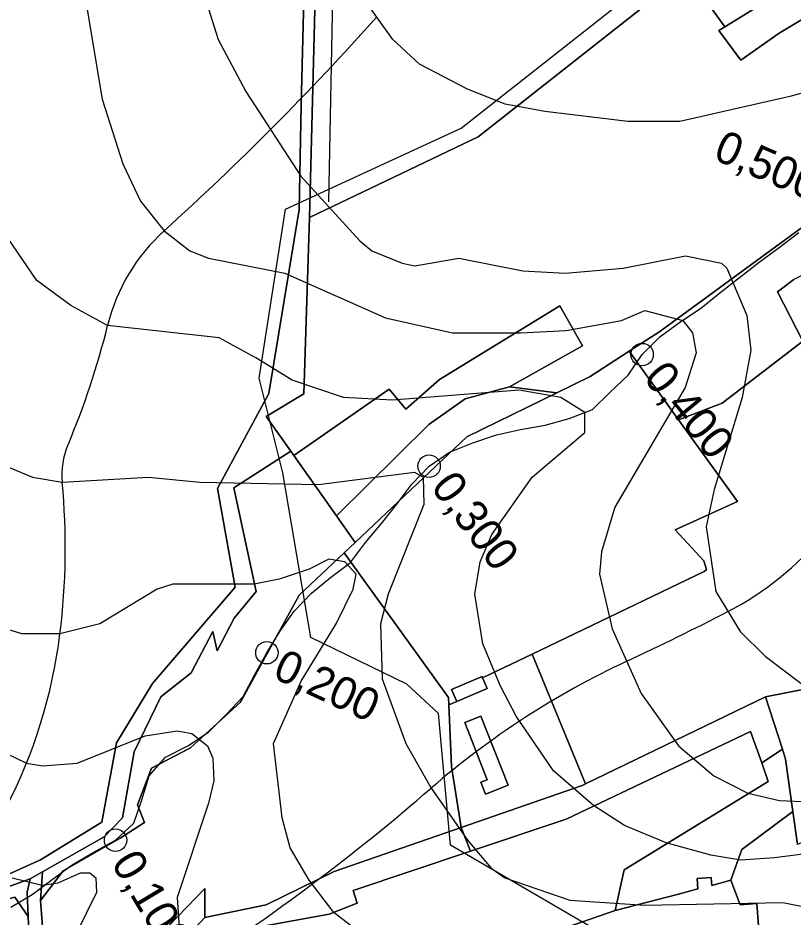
# Model space of a CAD drawing. Extents: x -510989 to -501240, y -1184665 to -1176098.
# Drawn here: x -510020.2 to -509708.8, y -1177731.8 to -1177370.4 of the extents above; entities that cross this region are included whole.
import ezdxf

# ---------------------------------------------------------------- set-up
doc = ezdxf.new("R2010")
doc.units = 0
for name, color, linetype in [('lesni_pozemek', 7, 'Continuous'), ('NAVRH_interakcni_prvky', 7, 'Continuous'), ('NAVRH_rozvodnice', 7, 'Continuous'), ('orna_puda', 7, 'Continuous'), ('ostatni_plocha_x_manipulacni_plocha', 7, 'Continuous'), ('ostatni_plocha_x_neplodna_puda', 7, 'Continuous'), ('ostatni_plocha_x_ostatni_komunikace', 7, 'Continuous'), ('STAV_systematicke_odvodneni', 7, 'Continuous'), ('trasovani_toku', 7, 'Continuous'), ('trvaly_travni_porost', 7, 'Continuous'), ('vrstevnice_01', 7, 'Continuous'), ('vrstevnice_02', 7, 'Continuous'), ('zastavena_plocha_a_nadvori', 7, 'Continuous'), ('zastavena_plocha_a_nadvori_x_spolecny_dvur', 7, 'Continuous')]:
    doc.layers.add(name, color=color, linetype=linetype)

msp = doc.modelspace()

# ---------------------------------------------------------------- linework, layer by layer
at = {"layer": 'lesni_pozemek'}
msp.add_lwpolyline([(-509697.38, -1177448.86), (-509762.27, -1177496.39), (-509774.65, -1177504.38), (-509790.33, -1177514.5), (-509803.69, -1177521.05), (-509822.77, -1177518.7), (-509793.37, -1177502.17), (-509802.43, -1177486.07), (-509850.77, -1177515.75), (-509864.33, -1177527.68), (-509871.08, -1177519.58), (-509909.37, -1177546.26), (-509910.59, -1177544.53), (-509920.45, -1177530.57), (-509905.31, -1177521.45), (-509903.04, -1177450.59), (-509835.36, -1177418.23), (-509751.69, -1177352.23), (-509736.13, -1177373.95), (-509738.62, -1177375.49), (-509729.77, -1177387.4), (-509714.36, -1177376.56), (-509636.26, -1177329.52)], dxfattribs=at)
msp.add_lwpolyline([(-509774.65, -1177504.38), (-509754.82, -1177531.88), (-509731.1, -1177564.78), (-509756.2, -1177576.17), (-509744.57, -1177588.61), (-509743.5, -1177592.06), (-509744.51, -1177592.95), (-509813.59, -1177626.16), (-509833.49, -1177635.63), (-509833.73, -1177635.07), (-509845.97, -1177640.31), (-509843.9, -1177645.16), (-509847.08, -1177646.52), (-509847.22, -1177643.51), (-509889.18, -1177585.43), (-509884.7, -1177581.2), (-509839.79, -1177538.76), (-509803.69, -1177521.05), (-509790.33, -1177514.5)], close=True, dxfattribs=at)
at = {"layer": 'NAVRH_interakcni_prvky'}
msp.add_line((-509892, -1177261.75), (-509895.38, -1177444.26), dxfattribs=at)
at = {"layer": 'NAVRH_rozvodnice'}
for centre, radius, start, end in [((-510726.34, -1176610.57), 1140.06, 312.13471, 318.23054), ((-509910.8, -1177512.04), 75.57, 132.1347, 166.1887), ((-510294.96, -1177417.6), 320.03, 337.1311, 346.1887), ((-509971.35, -1177554.1), 31.2, 157.1311, 185.3427), ((-510283.91, -1177583.33), 282.73, 352.9555, 5.3427), ((-509791.78, -1177499.16), 123.67, 297.3565, 320.3942), ((-510247.97, -1176617.45), 1116.4, 295.03102, 297.35654), ((-510207.31, -1177592.79), 205.55, 311.9981, 352.9555), ((-509632.39, -1177935.69), 338.48, 115.031, 130.9391), ((-510418.33, -1177029.63), 860.95, 302.83907, 310.93907)]:
    msp.add_arc(centre, radius, start, end, dxfattribs=at)
at = {"layer": 'orna_puda'}
for points in [[(-509643.81, -1177316.99), (-509736.13, -1177373.95), (-509751.69, -1177352.23), (-509835.36, -1177418.23), (-509903.04, -1177450.59), (-509898.13, -1177257.43)], [(-509903.08, -1177271.99), (-509906.47, -1177405.26), (-509907.24, -1177447.42), (-509919.35, -1177521.3), (-509940.02, -1177559.56), (-509932.88, -1177599.21), (-509966.13, -1177637.97), (-509980.54, -1177661.84), (-509986.51, -1177693.69), (-510011.12, -1177708.83), (-510046.21, -1177724.59), (-510065.83, -1177729.25), (-510067.57, -1177729.21), (-510116.51, -1177610.57), (-510123.38, -1177588.75), (-510123.04, -1177446.95), (-510102.14, -1177427.79), (-510084.34, -1177409.75), (-510084.36, -1177388.11), (-510071.74, -1177384.51), (-510072, -1177373.55), (-510069.84, -1177344.42)]]:
    msp.add_lwpolyline(points, dxfattribs=at)
for points in [[(-509719.86, -1177643.27), (-509678.3, -1177635.13), (-509665.79, -1177672.22), (-509660.81, -1177681.17), (-509707.03, -1177702.63), (-509708.88, -1177689.34), (-509711.8, -1177668.29), (-509713.07, -1177664.37)], [(-510015.35, -1177716.49), (-510016.5, -1177721.81), (-510016.11, -1177731.56), (-510021.43, -1177723.87), (-510029.41, -1177725.92), (-510043.22, -1177729.19), (-510043.77, -1177727.66), (-510045.99, -1177726.07), (-510024.5, -1177719.75)], [(-510021.43, -1177723.87), (-510016.11, -1177731.56), (-510015.35, -1177750.63), (-510009.48, -1177781.92), (-510024.61, -1177784.41), (-510019.81, -1177810.86), (-510050.69, -1177814.67), (-510048.12, -1177792.11), (-510051.98, -1177776.06), (-510062.93, -1177753.96), (-510036.18, -1177749.06), (-510042.58, -1177731.02), (-510029.41, -1177725.92)]]:
    msp.add_lwpolyline(points, close=True, dxfattribs=at)
at = {"layer": 'ostatni_plocha_x_manipulacni_plocha'}
for points in [[(-509813.59, -1177626.16), (-509792.23, -1177678.3), (-509793.52, -1177678.92), (-509842.19, -1177695.82), (-509845.98, -1177671.36), (-509847.08, -1177646.52), (-509843.9, -1177645.16), (-509831.66, -1177639.92), (-509833.49, -1177635.63)], [(-509840.69, -1177653.59), (-509831.63, -1177676.61), (-509834.28, -1177677.65), (-509832.39, -1177682.45), (-509823.21, -1177678.83), (-509834.16, -1177651.02)]]:
    msp.add_lwpolyline(points, close=True, dxfattribs=at)
at = {"layer": 'ostatni_plocha_x_neplodna_puda'}
for points in [[(-509636.26, -1177329.52), (-509714.36, -1177376.56), (-509729.77, -1177387.4), (-509738.62, -1177375.49), (-509736.13, -1177373.95), (-509643.81, -1177316.99)], [(-509803.69, -1177521.05), (-509839.79, -1177538.76), (-509884.7, -1177581.2), (-509892.27, -1177570.48), (-509855.08, -1177533.79), (-509840.53, -1177523.5), (-509822.77, -1177518.7)], [(-509719.86, -1177643.27), (-509713.07, -1177664.37), (-509721.39, -1177669.85), (-509725.84, -1177657.19), (-509799.89, -1177692.48), (-509838.42, -1177705.37), (-509842.19, -1177695.82), (-509793.52, -1177678.92), (-509792.23, -1177678.3)], [(-509713.07, -1177664.37), (-509711.8, -1177668.29), (-509708.88, -1177689.34), (-509729.42, -1177704.62), (-509733.74, -1177717.05), (-509741.43, -1177719.07), (-509741.65, -1177715.96), (-509747.34, -1177716.36), (-509747.05, -1177720.54), (-509754.76, -1177722.56), (-509780.23, -1177729.25), (-509776.68, -1177712.89), (-509718.75, -1177677.35), (-509721.39, -1177669.85)], [(-509842.19, -1177695.82), (-509838.42, -1177705.37), (-509885.54, -1177721.14), (-509883.85, -1177726.19), (-509895.22, -1177730.69), (-509924.69, -1177735.98), (-509931.02, -1177738.03), (-509937.92, -1177741.05), (-509948.01, -1177747.25), (-509974.79, -1177763.72), (-509945.16, -1177732.03), (-509920.52, -1177726.95), (-509893.15, -1177713.51)], [(-509945.16, -1177732.03), (-509974.79, -1177763.72), (-509977.23, -1177766.33), (-509985.84, -1177777.63), (-510000.01, -1177803.14), (-510005.77, -1177771.96), (-510000.16, -1177777.37), (-509945.1, -1177720.3)]]:
    msp.add_lwpolyline(points, close=True, dxfattribs=at)
msp.add_lwpolyline([(-509721.65, -1177749.37), (-509723.27, -1177726.41), (-509730.03, -1177726.89), (-509733.74, -1177717.05), (-509729.42, -1177704.62), (-509708.88, -1177689.34), (-509707.03, -1177702.63)], dxfattribs=at)
at = {"layer": 'ostatni_plocha_x_ostatni_komunikace'}
for points in [[(-509898.13, -1177257.43), (-509903.04, -1177450.59), (-509905.31, -1177521.45), (-509920.45, -1177530.57), (-509910.59, -1177544.53), (-509933.52, -1177559.31), (-509924.48, -1177600.95), (-509933.28, -1177611.64), (-509940.18, -1177624.82), (-509941.92, -1177617.03), (-509950.59, -1177633.7), (-509962.75, -1177643.28), (-509973.47, -1177665.45), (-509978.18, -1177691.88), (-509985.58, -1177699.56), (-510010.36, -1177713.65), (-510015.35, -1177716.49), (-510024.5, -1177719.75)], [(-510046.21, -1177724.59), (-510011.12, -1177708.83), (-509986.51, -1177693.69), (-509980.54, -1177661.84), (-509966.13, -1177637.97), (-509932.88, -1177599.21), (-509940.02, -1177559.56), (-509919.35, -1177521.3), (-509907.24, -1177447.42), (-509906.47, -1177405.26), (-509903.08, -1177271.99)], [(-510015.35, -1177750.63), (-510016.11, -1177731.56), (-510016.5, -1177721.81), (-510015.35, -1177716.49), (-510010.36, -1177713.65), (-510011.09, -1177725.18), (-510008.86, -1177754.92)]]:
    msp.add_lwpolyline(points, dxfattribs=at)
at = {"layer": 'STAV_systematicke_odvodneni'}
for p, q in [((-509842.09, -1177414.7), (-509753.36, -1177344.65)), ((-509912.65, -1177447.32), (-509842.09, -1177414.7)), ((-509923.34, -1177515.24), (-509912.65, -1177447.32)), ((-509913.72, -1177553.2), (-509923.34, -1177515.24)), ((-509902.49, -1177619.51), (-509913.72, -1177553.2)), ((-509864.01, -1177638.23), (-509902.49, -1177619.51)), ((-509851.18, -1177649.99), (-509864.01, -1177638.23)), ((-509846.37, -1177702.93), (-509851.18, -1177649.99)), ((-509748.01, -1177760.15), (-509846.37, -1177702.93))]:
    msp.add_line(p, q, dxfattribs=at)
at = {"layer": 'trasovani_toku'}
for p, q in [((-509714.35, -1177462.66), (-509706.4, -1177456.59)), ((-509722.38, -1177468.62), (-509714.35, -1177462.66)), ((-509730.31, -1177474.71), (-509722.38, -1177468.62)), ((-509738.15, -1177480.92), (-509730.31, -1177474.71)), ((-509745.96, -1177487.17), (-509738.15, -1177480.92)), ((-509754.28, -1177492.72), (-509745.96, -1177487.17)), ((-509762.35, -1177498.62), (-509754.28, -1177492.72)), ((-509769.42, -1177505.7), (-509762.35, -1177498.62)), ((-509774.99, -1177514), (-509769.42, -1177505.7)), ((-509782.25, -1177520.87), (-509774.99, -1177514)), ((-509789.42, -1177527.85), (-509782.25, -1177520.87)), ((-509798.75, -1177531.43), (-509789.42, -1177527.85)), ((-509808.4, -1177534.06), (-509798.75, -1177531.43)), ((-509827.99, -1177538.03), (-509818.25, -1177535.78)), ((-509818.25, -1177535.78), (-509808.4, -1177534.06)), ((-509837.49, -1177541.15), (-509827.99, -1177538.03)), ((-509846.76, -1177544.93), (-509837.49, -1177541.15)), ((-509855.02, -1177550.56), (-509846.76, -1177544.93)), ((-509861.91, -1177557.8), (-509855.02, -1177550.56)), ((-509867.92, -1177565.8), (-509861.91, -1177557.8)), ((-509874.1, -1177573.66), (-509867.92, -1177565.8)), ((-509880.56, -1177581.29), (-509874.1, -1177573.66)), ((-509886.58, -1177589.28), (-509880.56, -1177581.29)), ((-509894.59, -1177595.26), (-509886.58, -1177589.28)), ((-509902.31, -1177601.62), (-509894.59, -1177595.26)), ((-509909.22, -1177608.84), (-509902.31, -1177601.62)), ((-509915.02, -1177616.99), (-509909.22, -1177608.84)), ((-509920.18, -1177625.56), (-509915.02, -1177616.99)), ((-509924.99, -1177634.33), (-509920.18, -1177625.56)), ((-509929.68, -1177643.16), (-509924.99, -1177634.33)), ((-509936.56, -1177650.42), (-509929.68, -1177643.16)), ((-509943.67, -1177657.45), (-509936.56, -1177650.42)), ((-509951.99, -1177663), (-509943.67, -1177657.45)), ((-509960.9, -1177667.53), (-509951.99, -1177663)), ((-509967.44, -1177675.1), (-509960.9, -1177667.53)), ((-509970.4, -1177684.65), (-509967.44, -1177675.1)), ((-509973.69, -1177694.09), (-509970.4, -1177684.65)), ((-509980.99, -1177700.92), (-509973.69, -1177694.09)), ((-509989.73, -1177705.79), (-509980.99, -1177700.92)), ((-509998.36, -1177710.84), (-509989.73, -1177705.79)), ((-510006.46, -1177716.7), (-509998.36, -1177710.84)), ((-510014.44, -1177722.73), (-510006.46, -1177716.7)), ((-510023.02, -1177727.87), (-510014.44, -1177722.73))]:
    msp.add_line(p, q, dxfattribs=at)
for centre in [(-509769.42, -1177505.7), (-509855.02, -1177550.56), (-509920.18, -1177625.56), (-509980.99, -1177700.92)]:
    msp.add_circle(centre, 4.5, dxfattribs=at)
at = {"layer": 'trvaly_travni_porost'}
for points in [[(-509661.92, -1177399.66), (-509643.12, -1177442.55), (-509633.68, -1177445.21), (-509611.17, -1177445.97), (-509589.76, -1177453.23), (-509546.91, -1177453.53), (-509568.76, -1177455.65), (-509586.79, -1177457.4), (-509599.68, -1177456.28), (-509596.6, -1177463.39), (-509627.43, -1177456.33), (-509637.9, -1177458.29), (-509642.03, -1177451.61), (-509660.52, -1177452), (-509708.48, -1177475.5), (-509715.05, -1177480.43), (-509704.91, -1177500.28), (-509737.25, -1177525.22), (-509754.82, -1177531.88), (-509774.65, -1177504.38), (-509762.27, -1177496.39), (-509697.38, -1177448.86), (-509680.94, -1177416.84)], [(-509793.37, -1177502.17), (-509822.77, -1177518.7), (-509840.53, -1177523.5), (-509855.08, -1177533.79), (-509892.27, -1177570.48), (-509909.37, -1177546.26), (-509871.08, -1177519.58), (-509864.33, -1177527.68), (-509850.77, -1177515.75), (-509802.43, -1177486.07)], [(-509909.37, -1177546.26), (-509892.27, -1177570.48), (-509884.7, -1177581.2), (-509889.18, -1177585.43), (-509907.23, -1177602.48), (-509930.76, -1177645.39), (-509950.93, -1177663.79), (-509966.53, -1177671.99), (-509972.23, -1177686.67), (-509969.35, -1177693.78), (-509979.14, -1177700.05), (-510002.02, -1177713.29), (-510011.09, -1177725.18), (-510010.36, -1177713.65), (-509985.58, -1177699.56), (-509978.18, -1177691.88), (-509973.47, -1177665.45), (-509962.75, -1177643.28), (-509950.59, -1177633.7), (-509941.92, -1177617.03), (-509940.18, -1177624.82), (-509933.28, -1177611.64), (-509924.48, -1177600.95), (-509933.52, -1177559.31), (-509910.59, -1177544.53)], [(-509889.18, -1177585.43), (-509847.22, -1177643.51), (-509847.08, -1177646.52), (-509845.98, -1177671.36), (-509842.19, -1177695.82), (-509893.15, -1177713.51), (-509920.52, -1177726.95), (-509945.16, -1177732.03), (-509945.1, -1177720.3), (-510000.16, -1177777.37), (-510005.77, -1177771.96), (-510008.86, -1177754.92), (-510011.09, -1177725.18), (-510002.02, -1177713.29), (-509979.14, -1177700.05), (-509969.35, -1177693.78), (-509972.23, -1177686.67), (-509966.53, -1177671.99), (-509950.93, -1177663.79), (-509930.76, -1177645.39), (-509907.23, -1177602.48)]]:
    msp.add_lwpolyline(points, close=True, dxfattribs=at)
for points in [[(-509678.3, -1177635.13), (-509719.86, -1177643.27), (-509792.23, -1177678.3), (-509813.59, -1177626.16), (-509744.51, -1177592.95), (-509743.5, -1177592.06), (-509744.57, -1177588.61), (-509756.2, -1177576.17), (-509731.1, -1177564.78), (-509754.82, -1177531.88), (-509737.25, -1177525.22), (-509704.91, -1177500.28), (-509715.05, -1177480.43), (-509708.48, -1177475.5)], [(-509924.69, -1177735.98), (-509895.22, -1177730.69), (-509883.85, -1177726.19), (-509885.54, -1177721.14), (-509838.42, -1177705.37), (-509799.89, -1177692.48), (-509725.84, -1177657.19), (-509721.39, -1177669.85), (-509718.75, -1177677.35), (-509776.68, -1177712.89), (-509780.23, -1177729.25), (-509837.1, -1177748.86)]]:
    msp.add_lwpolyline(points, dxfattribs=at)
at = {"layer": 'vrstevnice_01'}
for points in [[(-509993.81, -1177358), (-509986.41, -1177403), (-509978.09, -1177429), (-509970.91, -1177444), (-509961.5, -1177456), (-509951.09, -1177464), (-509943.69, -1177467), (-509913, -1177473), (-509872.59, -1177491), (-509845.59, -1177497), (-509818.31, -1177497), (-509799.91, -1177496), (-509777.69, -1177492), (-509768.31, -1177488), (-509753.09, -1177492), (-509749.19, -1177497), (-509747.69, -1177505), (-509752.19, -1177519), (-509780.41, -1177567), (-509785.81, -1177585), (-509786.5, -1177594), (-509781.41, -1177616), (-509769.81, -1177642), (-509754.81, -1177663), (-509740.59, -1177675), (-509726.91, -1177682), (-509714.19, -1177685), (-509689.31, -1177686)], [(-509655.19, -1177387), (-509710.09, -1177402), (-509754.31, -1177412), (-509775.19, -1177412), (-509808.5, -1177408), (-509824.5, -1177405), (-509839.59, -1177399), (-509858.91, -1177389), (-509869.59, -1177379), (-509882.5, -1177361)], [(-510036.09, -1177546), (-510014.41, -1177555), (-510002.41, -1177557), (-509967.81, -1177555), (-509947.09, -1177557), (-509899.41, -1177558), (-509860.81, -1177553), (-509857.41, -1177555), (-509857.19, -1177566), (-509871.5, -1177602), (-509874.5, -1177614), (-509873.91, -1177636), (-509864.31, -1177662), (-509854.19, -1177680), (-509839.41, -1177701), (-509830.19, -1177712), (-509824.59, -1177716), (-509798.41, -1177725), (-509768.31, -1177727), (-509712.91, -1177726), (-509697.5, -1177729)], [(-510025.09, -1177666), (-510016.81, -1177670), (-510010.31, -1177671), (-509996.41, -1177670), (-509969.09, -1177659), (-509956.19, -1177657), (-509950.31, -1177658), (-509944, -1177663), (-509941.91, -1177668), (-509941.5, -1177677), (-509943.59, -1177686), (-509956.19, -1177724), (-509954.81, -1177746)]]:
    msp.add_lwpolyline(points, dxfattribs=at)
at = {"layer": 'vrstevnice_02'}
for points in [[(-509946, -1177359), (-509939.81, -1177379), (-509928.59, -1177400), (-509906.5, -1177434), (-509882.81, -1177460), (-509878, -1177464), (-509865.81, -1177469), (-509860.69, -1177470), (-509843, -1177467), (-509817.31, -1177472), (-509800.31, -1177473), (-509777, -1177471), (-509752, -1177466), (-509737.59, -1177469), (-509735.41, -1177471), (-509727.31, -1177490), (-509725.69, -1177504), (-509729.19, -1177523), (-509740.5, -1177560), (-509743.69, -1177575), (-509739.81, -1177601), (-509730.09, -1177617), (-509720, -1177627), (-509692.31, -1177648)], [(-509677.5, -1177703), (-509716.19, -1177708), (-509729.81, -1177709), (-509741.81, -1177707), (-509759.81, -1177702), (-509776.5, -1177695), (-509789, -1177687), (-509805.09, -1177673), (-509820.09, -1177651), (-509826.31, -1177639), (-509833.41, -1177622), (-509836.69, -1177602), (-509834.5, -1177589), (-509829.81, -1177578), (-509813.59, -1177555), (-509792.41, -1177537), (-509792.5, -1177529), (-509802.09, -1177523), (-509818.81, -1177520), (-509869.69, -1177524), (-509889.41, -1177523), (-509910, -1177516), (-509924.69, -1177507), (-509939.31, -1177499), (-509984.19, -1177494), (-509998.91, -1177486), (-510012.59, -1177476), (-510024.19, -1177459)], [(-509877.81, -1177742), (-509893.31, -1177730), (-509903.19, -1177717), (-509910.81, -1177704), (-509914.09, -1177692), (-509917.59, -1177662), (-509906.41, -1177637), (-509892.41, -1177614), (-509885.5, -1177600), (-509884.31, -1177594), (-509888.81, -1177589), (-509895.31, -1177588), (-509903.19, -1177592), (-509915.19, -1177596), (-509925.31, -1177598), (-509958, -1177598), (-509964.31, -1177600), (-509987.31, -1177614), (-510003.31, -1177618), (-510018.59, -1177618), (-510028.31, -1177615)], [(-510022.5, -1177716), (-510010.5, -1177719), (-510004.09, -1177718), (-509995.09, -1177714), (-509991.31, -1177714), (-509988.91, -1177716), (-509988.69, -1177722), (-510005.41, -1177756)]]:
    msp.add_lwpolyline(points, dxfattribs=at)
at = {"layer": 'zastavena_plocha_a_nadvori'}
msp.add_lwpolyline([(-509840.69, -1177653.59), (-509834.16, -1177651.02), (-509823.21, -1177678.83), (-509832.39, -1177682.45), (-509834.28, -1177677.65), (-509831.63, -1177676.61)], close=True, dxfattribs=at)
msp.add_lwpolyline([(-509837.1, -1177748.86), (-509780.23, -1177729.25), (-509754.76, -1177722.56), (-509747.05, -1177720.54), (-509747.34, -1177716.36), (-509741.65, -1177715.96), (-509741.43, -1177719.07), (-509733.74, -1177717.05), (-509730.03, -1177726.89), (-509723.27, -1177726.41), (-509721.65, -1177749.37)], dxfattribs=at)
at = {"layer": 'zastavena_plocha_a_nadvori_x_spolecny_dvur'}
msp.add_lwpolyline([(-509833.49, -1177635.63), (-509831.66, -1177639.92), (-509843.9, -1177645.16), (-509845.97, -1177640.31), (-509833.73, -1177635.07)], close=True, dxfattribs=at)

# ---------------------------------------------------------------- texts
at = {"layer": 'trasovani_toku'}
for s, rotation, p in [('0,500', 336.6357, (-509741.37, -1177426.96)), ('0,400', 309.5989, (-509769.32, -1177515.29)), ('0,300', 307.189, (-509854.7, -1177559.05)), ('0,200', 335.0623, (-509918.38, -1177635.4)), ('0,100', 301.0488, (-509983.02, -1177710.1))]:
    msp.add_text(s, height=13, rotation=rotation, dxfattribs=at).set_placement(p)

doc.saveas('drawing.dxf')
